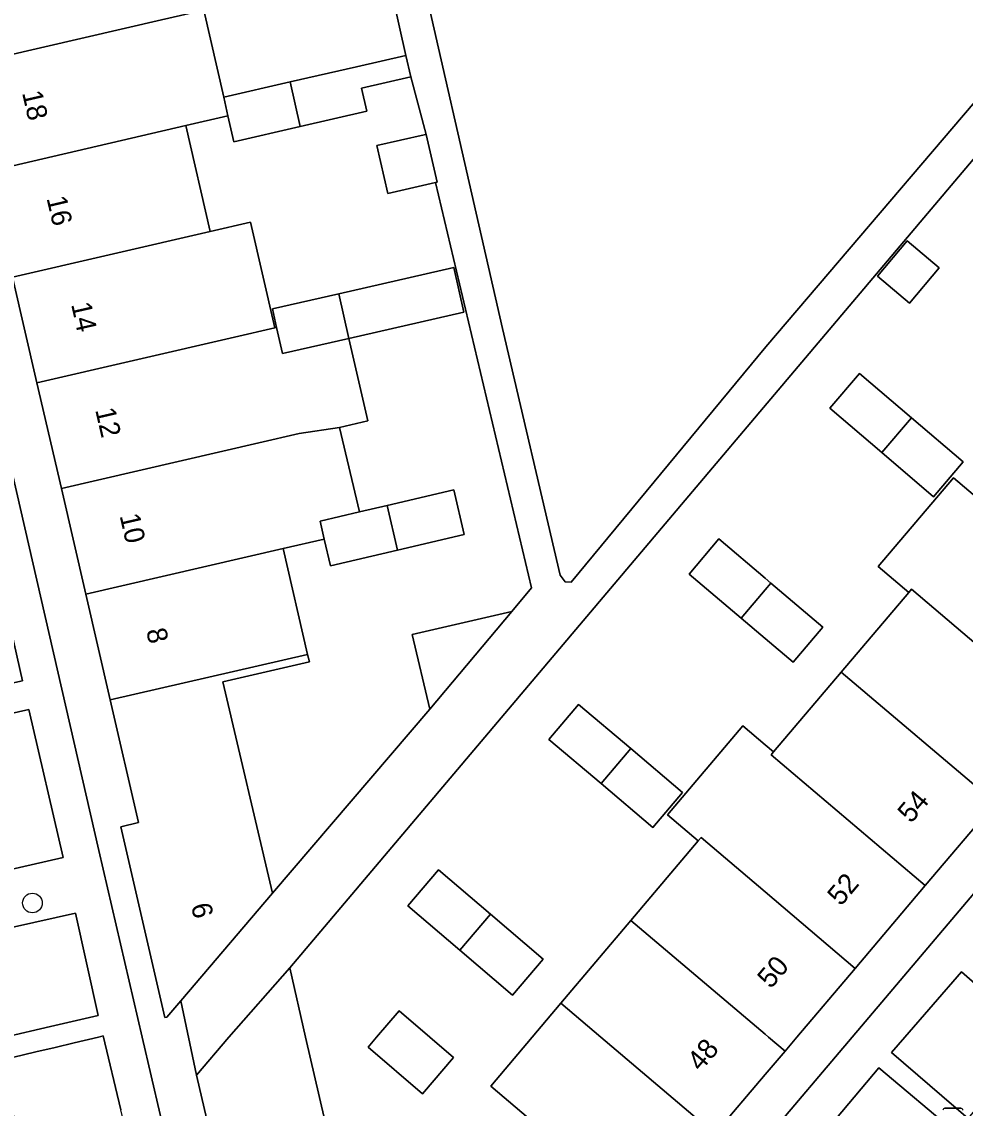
# Model space of a CAD drawing. Extents: x 156412 to 157779, y 382335 to 383768.
# Drawn here: x 156963 to 157010, y 382746.5 to 382800.5 of the extents above; entities that cross this region are included whole.
import ezdxf

# ---------------------------------------------------------------- set-up
doc = ezdxf.new("R2010")
doc.units = 0
for name, color, linetype in [('IMGEO_Boom', 7, 'Continuous'), ('IMGEO_Erf', 7, 'Continuous'), ('IMGEO_Lichtmast', 7, 'Continuous'), ('IMGEO_Pand', 7, 'Continuous'), ('IMGEO_Pand_nummerreeks', 7, 'Continuous'), ('IMGEO_Parkeervlak_open', 7, 'Continuous'), ('IMGEO_Voetpad_open', 7, 'Continuous')]:
    doc.layers.add(name, color=color, linetype=linetype)

msp = doc.modelspace()

# ---------------------------------------------------------------- linework, layer by layer
at = {"layer": 'IMGEO_Boom'}
msp.add_circle((156963.516, 382756.675), 0.489, dxfattribs=at)
at = {"layer": 'IMGEO_Erf'}
for points in [[(157000, 382851.126), (156988.027, 382861.266), (156983.836, 382860.322), (156945.662, 382851.459), (156966.822, 382759.288), (156968.984, 382750), (156976.601, 382717.276), (157000, 382744.884), (157004.336, 382750), (157004.803, 382750.551), (157041.321, 382793.644), (157052.477, 382806.707), (157037.953, 382818.984), (157034.372, 382822.017), (157032.691, 382823.44)], [(156978.54, 382831.194), (156976.806, 382829.603), (156986.917, 382785.266), (156989.794, 382772.985), (156990.047, 382772.657), (156990.34, 382772.645), (157000.04, 382784.357), (157014.027, 382800.749), (156984.584, 382825.687)], [(156980.247, 382807.178), (156977.724, 382806.599), (156974.41, 382805.838), (156971.893, 382805.26), (156972.812, 382801.286), (156972.048, 382801.109), (156973.04, 382796.781), (156976.343, 382797.537), (156979.657, 382798.296), (156982.11, 382798.858)], [(156983.593, 382792.536), (156981.218, 382791.992), (156980.674, 382794.367), (156983.031, 382794.907), (156983.122, 382794.928), (156982.354, 382797.791), (156979.901, 382797.229), (156980.166, 382796.075), (156976.852, 382795.316), (156973.549, 382794.56), (156973.254, 382795.845), (156971.158, 382795.361), (156972.374, 382790.099), (156974.371, 382790.56), (156975.586, 382785.299), (156975.678, 382785.319), (156975.468, 382786.244), (156978.768, 382786.994), (156984.495, 382788.295), (156985, 382786.074), (156979.272, 382784.773), (156980.213, 382780.67), (156978.801, 382780.345), (156979.798, 382776.14), (156981.182, 382776.463), (156984.493, 382777.235), (156985.013, 382775.006), (156981.702, 382774.234), (156978.36, 382773.455), (156978.05, 382774.783), (156976.01, 382774.312), (156977.221, 382769.049), (156977.308, 382768.673), (156973.001, 382767.681), (156975.463, 382757.17), (156983.301, 382766.315), (156982.428, 382770.039), (156987.384, 382771.185), (156988.373, 382772.364)], [(157005.593, 382787.878), (157007.078, 382789.631), (157008.667, 382788.284), (157007.182, 382786.531)], [(157005.807, 382779.088), (157003.219, 382781.293), (157004.697, 382783.028), (157007.286, 382780.824), (157009.865, 382778.627), (157008.386, 382776.891)], [(157002.873, 382770.407), (157001.394, 382768.661), (157000, 382769.841), (156998.808, 382770.85), (156996.213, 382773.046), (156997.691, 382774.793), (157000, 382772.839), (157000.286, 382772.597)], [(156993.307, 382764.356), (156995.89, 382762.172), (156994.416, 382760.43), (156991.833, 382762.614), (156989.237, 382764.809), (156990.711, 382766.552)], [(156988.941, 382753.875), (156987.414, 382752.087), (156984.794, 382754.325), (156982.209, 382756.534), (156983.737, 382758.322), (156986.322, 382756.113)], [(156982.933, 382747.181), (156980.229, 382749.504), (156980.655, 382750), (156981.778, 382751.307), (156983.3, 382750), (156984.482, 382748.985)]]:
    msp.add_lwpolyline(points, close=True, dxfattribs=at)
for points in [[(157020.332, 382805.488), (156976.326, 382753.442), (156977.121, 382750), (156978.987, 382741.921), (156980.109, 382737.061), (156981.307, 382736.049), (156981.412, 382736.172), (156987.495, 382743.328), (156988.977, 382745.071), (156989.105, 382745.222), (156986.343, 382747.563), (156988.405, 382750), (156989.831, 382751.686), (156993.318, 382755.808), (156996.665, 382759.766), (156995.148, 382761.068), (156998.895, 382765.485), (157000, 382764.548), (157000.42, 382764.192), (157003.794, 382768.167), (157007.159, 382772.133), (157005.634, 382773.427), (157009.382, 382777.84), (157010.907, 382776.546)], [(156973.228, 382741.48), (156971.682, 382748.113), (156970.9, 382751.813), (156970.208, 382751), (156970.109, 382750.972), (156967.916, 382760.472), (156968.793, 382760.674), (156967.384, 382766.778), (156966.17, 382772.04), (156964.956, 382777.3), (156963.741, 382782.563), (156962.527, 382787.825)], [(157011.471, 382761.658), (157007.978, 382757.541), (157004.485, 382753.421), (157001.583, 382750), (157000.993, 382749.305), (157000, 382748.134), (156997.499, 382745.185)]]:
    msp.add_lwpolyline(points, dxfattribs=at)
at = {"layer": 'IMGEO_Lichtmast'}
for p, q in [((157008.956, 382746.459), (157009.746, 382746.459)), ((157009.746, 382746.459), (157008.956, 382746.459))]:
    msp.add_line(p, q, dxfattribs=at)
for centre, start, end in [((157008.956, 382746.359), 90, 180), ((157008.956, 382746.359), 90, 180), ((157009.746, 382746.359), 0, 90), ((157009.746, 382746.359), 360, 90)]:
    msp.add_arc(centre, 0.1, start, end, dxfattribs=at)
at = {"layer": 'IMGEO_Pand'}
for points in [[(156971.893, 382805.26), (156971.114, 382805.081), (156970.819, 382806.367), (156968.727, 382805.884), (156958.884, 382803.61), (156960.099, 382798.347), (156969.943, 382800.622), (156972.048, 382801.109), (156972.812, 382801.286)], [(156969.943, 382800.622), (156960.099, 382798.347), (156961.313, 382793.087), (156971.158, 382795.361), (156973.254, 382795.845), (156973.04, 382796.781), (156972.048, 382801.109)], [(156982.354, 382797.791), (156982.11, 382798.858), (156979.657, 382798.296), (156976.343, 382797.537), (156976.852, 382795.316), (156980.166, 382796.075), (156979.901, 382797.229)], [(156976.343, 382797.537), (156973.04, 382796.781), (156973.254, 382795.845), (156973.549, 382794.56), (156976.852, 382795.316)], [(156971.158, 382795.361), (156961.313, 382793.087), (156962.527, 382787.825), (156972.374, 382790.099)], [(156983.031, 382794.907), (156980.674, 382794.367), (156981.218, 382791.992), (156983.593, 382792.536), (156983.666, 382792.553), (156983.122, 382794.928)], [(156972.374, 382790.099), (156962.527, 382787.825), (156963.741, 382782.563), (156973.586, 382784.837), (156975.586, 382785.299), (156974.371, 382790.56)], [(157005.593, 382787.878), (157007.182, 382786.531), (157008.667, 382788.284), (157007.078, 382789.631)], [(156978.768, 382786.994), (156979.272, 382784.773), (156985, 382786.074), (156984.495, 382788.295)], [(156978.768, 382786.994), (156975.468, 382786.244), (156975.678, 382785.319), (156975.972, 382784.023), (156979.272, 382784.773)], [(156979.272, 382784.773), (156975.972, 382784.023), (156975.678, 382785.319), (156975.586, 382785.299), (156973.586, 382784.837), (156963.741, 382782.563), (156964.956, 382777.3), (156974.798, 382779.574), (156976.801, 382780.037), (156978.801, 382780.345), (156980.213, 382780.67)], [(157007.286, 382780.824), (157004.697, 382783.028), (157003.219, 382781.293), (157005.807, 382779.088)], [(157007.286, 382780.824), (157005.807, 382779.088), (157008.386, 382776.891), (157009.865, 382778.627)], [(156979.798, 382776.14), (156978.801, 382780.345), (156976.801, 382780.037), (156974.798, 382779.574), (156964.956, 382777.3), (156966.17, 382772.04), (156976.01, 382774.312), (156978.05, 382774.783), (156977.84, 382775.683)], [(157010.907, 382776.546), (157009.382, 382777.84), (157005.634, 382773.427), (157007.159, 382772.133), (157007.284, 382772.287), (157014.964, 382765.777), (157018.457, 382769.895), (157010.775, 382776.405)], [(156981.182, 382776.463), (156981.702, 382774.234), (156985.013, 382775.006), (156984.493, 382777.235)], [(156981.182, 382776.463), (156979.798, 382776.14), (156977.84, 382775.683), (156978.05, 382774.783), (156978.36, 382773.455), (156981.702, 382774.234)], [(156998.808, 382770.85), (157000, 382772.259), (157000.286, 382772.597), (157000, 382772.839), (156997.691, 382774.793), (156996.213, 382773.046)], [(156977.221, 382769.049), (156976.01, 382774.312), (156966.17, 382772.04), (156967.384, 382766.778)], [(156998.808, 382770.85), (157000, 382769.841), (157001.394, 382768.661), (157002.873, 382770.407), (157000.286, 382772.597), (157000, 382772.259)], [(157014.964, 382765.777), (157007.284, 382772.287), (157007.159, 382772.133), (157003.794, 382768.167), (157011.471, 382761.658)], [(156983.301, 382766.315), (156987.384, 382771.185), (156982.428, 382770.039)], [(156973.001, 382767.681), (156977.308, 382768.673), (156977.221, 382769.049), (156967.384, 382766.778), (156968.793, 382760.674), (156967.916, 382760.472), (156970.109, 382750.972), (156970.208, 382751), (156970.9, 382751.813), (156975.463, 382757.17)], [(157011.471, 382761.658), (157003.794, 382768.167), (157000.42, 382764.192), (157000.3, 382764.047), (157007.978, 382757.541)], [(156991.833, 382762.614), (156993.307, 382764.356), (156990.711, 382766.552), (156989.237, 382764.809)], [(157007.978, 382757.541), (157000.3, 382764.047), (157000.42, 382764.192), (157000, 382764.548), (156998.895, 382765.485), (156995.148, 382761.068), (156996.665, 382759.766), (156996.809, 382759.929), (157000, 382757.224), (157004.485, 382753.421)], [(156991.833, 382762.614), (156994.416, 382760.43), (156995.89, 382762.172), (156993.307, 382764.356)], [(157000.993, 382749.305), (157001.583, 382750), (157004.485, 382753.421), (157000, 382757.224), (156996.809, 382759.929), (156996.665, 382759.766), (156993.318, 382755.808), (157000, 382750.146), (157000.172, 382750)], [(156986.322, 382756.113), (156983.737, 382758.322), (156982.209, 382756.534), (156984.794, 382754.325)], [(156986.322, 382756.113), (156984.794, 382754.325), (156987.414, 382752.087), (156988.941, 382753.875)], [(156993.318, 382755.808), (156989.831, 382751.686), (156991.82, 382750), (156997.499, 382745.185), (157000, 382748.134), (157000.993, 382749.305), (157000.172, 382750), (157000, 382750.146)], [(156978.987, 382741.921), (156977.121, 382750), (156976.326, 382753.442), (156973.299, 382750), (156971.682, 382748.113), (156973.228, 382741.48), (156972.351, 382741.278), (156972.546, 382740.434)], [(156991.82, 382750), (156989.831, 382751.686), (156988.405, 382750), (156986.343, 382747.563), (156989.105, 382745.222), (156994.006, 382741.067), (156997.499, 382745.185)], [(156982.933, 382747.181), (156984.482, 382748.985), (156983.3, 382750), (156981.778, 382751.307), (156980.655, 382750), (156980.229, 382749.504)]]:
    msp.add_lwpolyline(points, close=True, dxfattribs=at)
at = {"layer": 'IMGEO_Parkeervlak_open'}
for points in [[(156962.454, 382770.234), (156957.271, 382769.094), (156957.841, 382766.591), (156963.023, 382767.737)], [(156963.341, 382766.312), (156958.182, 382765.148), (156959.891, 382757.756), (156965.052, 382758.947)], [(156966.79, 382751.077), (156965.658, 382756.169), (156960.531, 382755.016), (156961.666, 382750), (156961.69, 382749.896), (156962.139, 382750), (156964.41, 382750.526)], [(157013.519, 382749.985), (157009.775, 382753.242), (157006.964, 382750), (157006.301, 382749.236), (157010.111, 382745.951)], [(156967.916, 382746.378), (156967.037, 382750.056), (156966.801, 382750), (156965.598, 382749.714), (156964.649, 382749.489), (156963.682, 382749.259), (156961.982, 382748.855), (156962.765, 382745.165), (156963.935, 382740.063), (156969.131, 382741.294)], [(157002.324, 382744.503), (157006.14, 382741.252), (157009.538, 382745.224), (157005.658, 382748.464)]]:
    msp.add_lwpolyline(points, close=True, dxfattribs=at)
at = {"layer": 'IMGEO_Voetpad_open'}
for points in [[(156976.601, 382717.276), (156968.984, 382750), (156966.822, 382759.288), (156945.662, 382851.459)], [(156980.247, 382807.178), (156982.11, 382798.858), (156982.354, 382797.791), (156983.122, 382794.928), (156983.666, 382792.553), (156983.593, 382792.536), (156988.373, 382772.364), (156987.384, 382771.185), (156983.301, 382766.315), (156975.463, 382757.17), (156970.9, 382751.813), (156971.682, 382748.113), (156973.299, 382750), (156976.326, 382753.442), (157020.332, 382805.488)], [(157052.477, 382806.707), (157041.321, 382793.644), (157004.803, 382750.551), (157004.336, 382750), (157000, 382744.884), (156976.601, 382717.276), (156975.08, 382715.482), (156973.279, 382713.318), (156974.806, 382712.003), (156975.731, 382713.112)], [(156962.454, 382770.234), (156963.023, 382767.737), (156957.841, 382766.591)], [(156958.182, 382765.148), (156963.341, 382766.312), (156965.052, 382758.947), (156959.891, 382757.756)], [(156960.531, 382755.016), (156965.658, 382756.169), (156966.79, 382751.077), (156964.41, 382750.526), (156962.139, 382750)], [(156992.784, 382733.264), (156996.62, 382730.063), (156997.252, 382730.734), (156993.406, 382733.943), (156993.45, 382733.991), (156995.132, 382736.009), (156998.957, 382732.814), (156999.915, 382733.941), (156996.09, 382737.149), (157000, 382741.78), (157000.962, 382742.919), (157004.817, 382739.676), (157006.14, 382741.252), (157002.324, 382744.503), (157005.658, 382748.464), (157009.538, 382745.224), (157010.111, 382745.951), (157006.301, 382749.236), (157006.964, 382750), (157009.775, 382753.242), (157013.519, 382749.985)], [(156961.982, 382748.855), (156963.682, 382749.259), (156964.649, 382749.489), (156965.598, 382749.714), (156966.801, 382750), (156967.037, 382750.056), (156967.916, 382746.378)]]:
    msp.add_lwpolyline(points, dxfattribs=at)
msp.add_lwpolyline([(156990.34, 382772.645), (156990.047, 382772.657), (156989.794, 382772.985), (156986.917, 382785.266), (156976.806, 382829.603), (156978.54, 382831.194), (156984.584, 382825.687), (157014.027, 382800.749), (157000.04, 382784.357)], close=True, dxfattribs=at)

# ---------------------------------------------------------------- texts
at = {"layer": 'IMGEO_Pand_nummerreeks'}
for s, rotation, p in [('18', 282.9945, (156962.996, 382796.997)), ('16', 283.1923, (156964.214, 382791.75)), ('14', 282.7997, (156965.437, 382786.472)), ('12', 282.9945, (156966.638, 382781.218)), ('10', 282.9945, (156967.854, 382775.95)), ('8', 282.9955, (156969.172, 382770.24)), ('54', 49.6968, (157007.268, 382760.599)), ('52', 49.6968, (157003.773, 382756.479)), ('6', 283.0002, (156971.406, 382756.557)), ('50', 49.6888, (157000.286, 382752.366)), ('48', 49.6968, (156996.791, 382748.247))]:
    msp.add_text(s, height=1, rotation=rotation, dxfattribs=at).set_placement(p)

doc.saveas('drawing.dxf')
